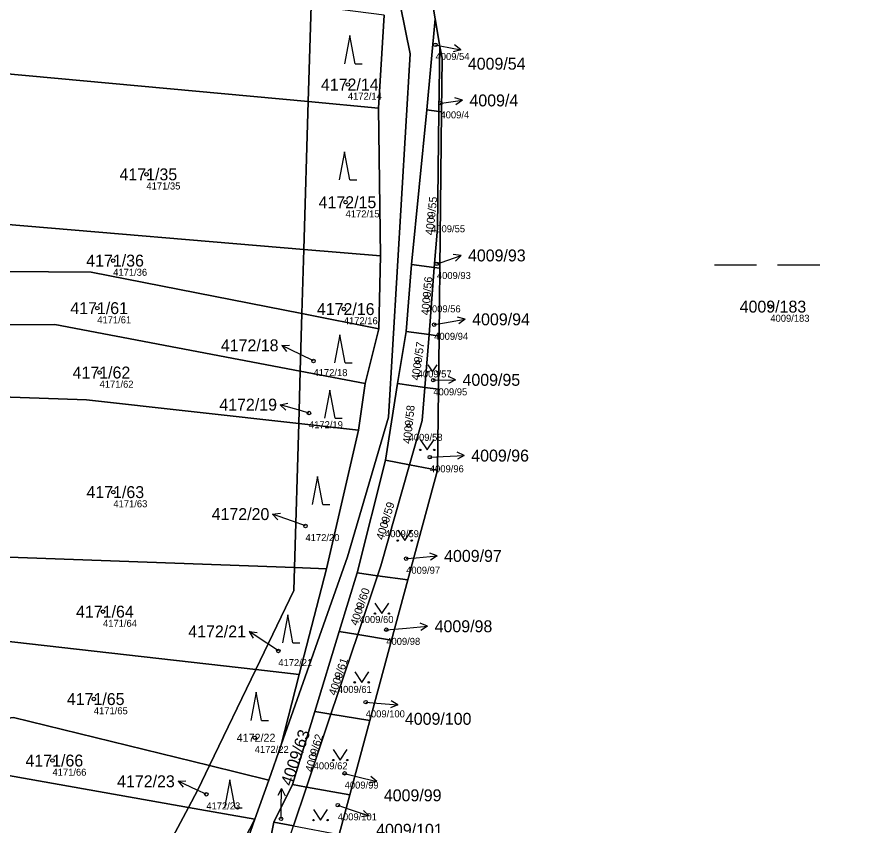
# Model space of a CAD drawing. Extents: x -739214 to -733252, y -1147612 to -1142842.
# Drawn here: x -735803.7 to -735681.7, y -1147114.3 to -1146999.1 of the extents above; entities that cross this region are included whole.
import ezdxf

# ---------------------------------------------------------------- set-up
doc = ezdxf.new("R2010")
doc.units = 0
for name, color, linetype in [('Definiční body', 7, 'Continuous'), ('Hranice parcel', 7, 'Continuous'), ('Parcelní čísla', 7, 'Continuous'), ('Polygon parcely', 7, 'Continuous'), ('Pop  PČ popisy', 7, 'Continuous'), ('Značky kultur', 7, 'Continuous')]:
    doc.layers.add(name, color=color, linetype=linetype)

msp = doc.modelspace()

# ---------------------------------------------------------------- linework, layer by layer
at = {"layer": 'Definiční body'}
for centre in [(-735744.04, -1147003.09), (-735756.53, -1147008.75), (-735743.34, -1147011.41), (-735785.23, -1147021.54), (-735756.86, -1147025.51), (-735744.67, -1147027.63), (-735789.97, -1147033.83), (-735743.85, -1147034.29), (-735745.3, -1147039.04), (-735792.24, -1147040.6), (-735757.11, -1147040.73), (-735696.34, -1147040.38), (-735744.23, -1147042.95), (-735761.43, -1147048.12), (-735746.59, -1147048.31), (-735791.91, -1147049.77), (-735744.36, -1147050.86), (-735762.08, -1147055.54), (-735747.88, -1147057.34), (-735744.85, -1147061.82), (-735789.94, -1147066.8), (-735751.25, -1147071.06), (-735762.57, -1147071.62), (-735748.23, -1147076.27), (-735754.87, -1147083.28), (-735791.42, -1147083.83), (-735751.06, -1147086.4), (-735766.44, -1147089.43), (-735757.96, -1147093.24), (-735792.73, -1147096.28), (-735753.99, -1147096.73), (-735769.8, -1147101.79), (-735761.41, -1147104.13), (-735798.62, -1147105.04), (-735756.99, -1147106.87), (-735776.7, -1147109.84), (-735757.97, -1147111.39), (-735766.05, -1147113.34)]:
    msp.add_circle(centre, 0.25, dxfattribs=at)
at = {"layer": 'Hranice parcel'}
for p, q in [((-735762.18, -1147011.15), (-735761.78, -1146997.54)), ((-735752.17, -1147012.12), (-735751.34, -1146998.89)), ((-735744.1, -1146999.4), (-735745.26, -1147012.37)), ((-735743.44, -1147003.32), (-735744.1, -1146999.4)), ((-735743.44, -1147003.32), (-735743.56, -1147012.6)), ((-735743.11, -1147004.98), (-735743.44, -1147003.32)), ((-735826.27, -1147005.29), (-735762.18, -1147011.15)), ((-735743.19, -1147012.65), (-735743.11, -1147004.98)), ((-735762.8, -1147032.23), (-735762.18, -1147011.15)), ((-735762.18, -1147011.15), (-735752.17, -1147012.12)), ((-735751.89, -1147033.15), (-735752.17, -1147012.12)), ((-735745.26, -1147012.37), (-735747.48, -1147034.4)), ((-735745.26, -1147012.37), (-735743.56, -1147012.6)), ((-735743.56, -1147012.6), (-735743.19, -1147012.65)), ((-735743.43, -1147034.92), (-735743.19, -1147012.65)), ((-735763.07, -1147041.38), (-735762.8, -1147032.23)), ((-735762.8, -1147032.23), (-735751.89, -1147033.15)), ((-735752.11, -1147043.55), (-735751.89, -1147033.15)), ((-735747.48, -1147034.4), (-735748.23, -1147043.93)), ((-735747.48, -1147034.4), (-735744.22, -1147034.82)), ((-735744.97, -1147044.37), (-735744.22, -1147034.82)), ((-735744.22, -1147034.82), (-735743.43, -1147034.92)), ((-735743.54, -1147044.57), (-735743.43, -1147034.92)), ((-735763.31, -1147049.56), (-735763.07, -1147041.38)), ((-735763.07, -1147041.38), (-735752.11, -1147043.55)), ((-735754.05, -1147051.31), (-735752.11, -1147043.55)), ((-735748.23, -1147043.93), (-735749.46, -1147051.35)), ((-735748.23, -1147043.93), (-735744.97, -1147044.37)), ((-735745.57, -1147051.89), (-735744.97, -1147044.37)), ((-735744.97, -1147044.37), (-735743.54, -1147044.57)), ((-735743.62, -1147052.16), (-735743.54, -1147044.57)), ((-735763.53, -1147057.04), (-735763.31, -1147049.56)), ((-735763.31, -1147049.56), (-735754.05, -1147051.31)), ((-735755.04, -1147057.99), (-735754.05, -1147051.31)), ((-735749.46, -1147051.35), (-735751.19, -1147062.24)), ((-735749.46, -1147051.35), (-735745.57, -1147051.89)), ((-735745.57, -1147051.89), (-735743.62, -1147052.16)), ((-735743.75, -1147063.68), (-735743.62, -1147052.16)), ((-735764.14, -1147077.54), (-735763.53, -1147057.04)), ((-735763.53, -1147057.04), (-735755.04, -1147057.99)), ((-735759.59, -1147077.72), (-735755.04, -1147057.99)), ((-735751.19, -1147062.24), (-735755.23, -1147078.31)), ((-735751.19, -1147062.24), (-735747.73, -1147062.91)), ((-735747.97, -1147079.3), (-735743.75, -1147063.68)), ((-735747.73, -1147062.91), (-735743.75, -1147063.68)), ((-735812.7, -1147075.76), (-735764.14, -1147077.54)), ((-735764.14, -1147077.54), (-735759.59, -1147077.72)), ((-735763.46, -1147092.77), (-735759.59, -1147077.72)), ((-735755.23, -1147078.31), (-735757.77, -1147086.66)), ((-735755.23, -1147078.31), (-735752.3, -1147078.71)), ((-735755.12, -1147087.1), (-735752.3, -1147078.71)), ((-735752.3, -1147078.71), (-735747.97, -1147079.3)), ((-735750.3, -1147087.91), (-735747.97, -1147079.3)), ((-735757.77, -1147086.66), (-735761.24, -1147098.04)), ((-735758.94, -1147098.42), (-735755.12, -1147087.1)), ((-735757.77, -1147086.66), (-735755.12, -1147087.1)), ((-735755.12, -1147087.1), (-735750.3, -1147087.91)), ((-735811.17, -1147087.36), (-735769.66, -1147092.07)), ((-735753.39, -1147099.34), (-735750.3, -1147087.91)), ((-735776.24, -1147105.75), (-735769.66, -1147092.07)), ((-735769.66, -1147092.07), (-735763.46, -1147092.77)), ((-735766.03, -1147102.78), (-735763.46, -1147092.77)), ((-735761.24, -1147098.04), (-735764.42, -1147108.46)), ((-735761.24, -1147098.04), (-735758.94, -1147098.42)), ((-735762.43, -1147108.81), (-735758.94, -1147098.42)), ((-735753.39, -1147099.34), (-735758.94, -1147098.42)), ((-735756.24, -1147109.9), (-735753.39, -1147099.34)), ((-735766.03, -1147102.78), (-735767.81, -1147107.82)), ((-735814.79, -1147105.39), (-735779.24, -1147111.71)), ((-735776.24, -1147105.75), (-735767.81, -1147107.82)), ((-735767.81, -1147107.82), (-735769.78, -1147113.39)), ((-735764.42, -1147108.46), (-735767.1, -1147113.83)), ((-735764.42, -1147108.46), (-735762.43, -1147108.81)), ((-735764.29, -1147114.35), (-735762.43, -1147108.81)), ((-735762.43, -1147108.81), (-735756.24, -1147109.9)), ((-735757.77, -1147115.56), (-735756.24, -1147109.9)), ((-735789.34, -1147130.68), (-735779.24, -1147111.71)), ((-735779.24, -1147111.71), (-735769.78, -1147113.39)), ((-735779.65, -1147132.47), (-735769.78, -1147113.39)), ((-735769.78, -1147113.39), (-735774.35, -1147126.35)), ((-735767.1, -1147113.83), (-735771.16, -1147134.03)), ((-735767.1, -1147113.83), (-735764.29, -1147114.35))]:
    msp.add_line(p, q, dxfattribs=at)
for points in [[(-735782.82, -1146889.63), (-735776.55, -1146902.73), (-735760.43, -1146948.7), (-735753.2, -1146976.93), (-735747.65, -1147004.37), (-735750.76, -1147056.14), (-735756.58, -1147076.01), (-735766.03, -1147102.78)], [(-735744.1, -1146999.4), (-735746.22, -1146986.92), (-735748.1, -1146975.85)], [(-735744.22, -1147034.82), (-735743.78, -1147029.22), (-735743.56, -1147012.6)], [(-735826.97, -1147024.92), (-735805.51, -1147028.62), (-735762.8, -1147032.23)], [(-735829.74, -1147035.17), (-735793.1, -1147035.45), (-735763.07, -1147041.38)], [(-735821.61, -1147043.02), (-735798.3, -1147042.94), (-735763.31, -1147049.56)], [(-735816.81, -1147052.86), (-735793.77, -1147053.67), (-735763.53, -1147057.04)], [(-735747.73, -1147062.91), (-735745.94, -1147056.62), (-735745.57, -1147051.89)], [(-735752.3, -1147078.71), (-735751.83, -1147077.3), (-735747.73, -1147062.91)], [(-735769.66, -1147092.07), (-735764.24, -1147080.8), (-735764.14, -1147077.54)], [(-735813.46, -1147100.01), (-735804.16, -1147098.91), (-735776.24, -1147105.75)], [(-735779.24, -1147111.71), (-735777.9, -1147109.2), (-735776.24, -1147105.75)]]:
    msp.add_lwpolyline(points, dxfattribs=at)
at = {"layer": 'Polygon parcely'}
for points in [[(-735771.16, -1147134.03), (-735767.1, -1147113.83), (-735764.42, -1147108.46), (-735761.24, -1147098.04), (-735757.77, -1147086.66), (-735755.23, -1147078.31), (-735751.19, -1147062.24), (-735749.46, -1147051.35), (-735748.23, -1147043.93), (-735747.48, -1147034.4), (-735745.26, -1147012.37), (-735744.1, -1146999.4), (-735746.22, -1146986.92), (-735748.1, -1146975.85), (-735761.47, -1146940.85), (-735762.67, -1146935.4), (-735764.68, -1146928.7), (-735766.35, -1146922.36), (-735768.05, -1146916.13), (-735773.14, -1146904.73), (-735783.88, -1146877.31), (-735788.05, -1146864.36)], [(-735788.8, -1146877.13), (-735782.82, -1146889.63), (-735776.55, -1146902.73), (-735760.43, -1146948.7), (-735753.2, -1146976.93), (-735747.65, -1147004.37), (-735750.76, -1147056.14), (-735756.58, -1147076.01), (-735766.03, -1147102.78), (-735767.81, -1147107.82), (-735769.78, -1147113.39), (-735774.35, -1147126.35)], [(-735644.9, -1146953.33), (-735704.94, -1146946.42), (-735757.05, -1146941.29), (-735755.83, -1146946), (-735748.1, -1146975.85), (-735746.22, -1146986.92), (-735744.1, -1146999.4), (-735743.44, -1147003.32), (-735743.11, -1147004.98), (-735743.19, -1147012.65), (-735743.43, -1147034.92), (-735743.54, -1147044.57), (-735743.62, -1147052.16), (-735743.75, -1147063.68), (-735747.97, -1147079.3), (-735750.3, -1147087.91), (-735753.39, -1147099.34), (-735756.24, -1147109.9), (-735757.77, -1147115.56)], [(-735751.34, -1146998.89), (-735752.17, -1147012.12), (-735751.89, -1147033.15), (-735752.11, -1147043.55), (-735754.05, -1147051.31), (-735755.04, -1147057.99), (-735759.59, -1147077.72), (-735763.46, -1147092.77), (-735766.03, -1147102.78), (-735756.58, -1147076.01), (-735750.76, -1147056.14), (-735747.65, -1147004.37), (-735753.2, -1146976.93)]]:
    msp.add_lwpolyline(points, dxfattribs=at)
for points in [[(-735862.83, -1146988.38), (-735858.48, -1147000.41), (-735826.27, -1147005.29), (-735762.18, -1147011.15), (-735761.78, -1146997.54), (-735815.11, -1146993.84), (-735854.5, -1146989.58)], [(-735752.17, -1147012.12), (-735751.34, -1146998.89), (-735761.78, -1146997.54), (-735762.18, -1147011.15)], [(-735743.44, -1147003.32), (-735744.1, -1146999.4), (-735745.26, -1147012.37), (-735743.56, -1147012.6)], [(-735743.19, -1147012.65), (-735743.11, -1147004.98), (-735743.44, -1147003.32), (-735743.56, -1147012.6)], [(-735826.97, -1147024.92), (-735805.51, -1147028.62), (-735762.8, -1147032.23), (-735762.18, -1147011.15), (-735826.27, -1147005.29)], [(-735751.89, -1147033.15), (-735752.17, -1147012.12), (-735762.18, -1147011.15), (-735762.8, -1147032.23)], [(-735743.78, -1147029.22), (-735743.56, -1147012.6), (-735745.26, -1147012.37), (-735747.48, -1147034.4), (-735744.22, -1147034.82)], [(-735743.43, -1147034.92), (-735743.19, -1147012.65), (-735743.56, -1147012.6), (-735743.78, -1147029.22), (-735744.22, -1147034.82)], [(-735793.1, -1147035.45), (-735763.07, -1147041.38), (-735762.8, -1147032.23), (-735805.51, -1147028.62), (-735826.97, -1147024.92), (-735830.56, -1147024.18), (-735829.74, -1147035.17)], [(-735752.11, -1147043.55), (-735751.89, -1147033.15), (-735762.8, -1147032.23), (-735763.07, -1147041.38)], [(-735747.48, -1147034.4), (-735748.23, -1147043.93), (-735744.97, -1147044.37), (-735744.22, -1147034.82)], [(-735763.07, -1147041.38), (-735793.1, -1147035.45), (-735829.74, -1147035.17), (-735828.54, -1147043.04), (-735821.61, -1147043.02), (-735798.3, -1147042.94), (-735763.31, -1147049.56)], [(-735743.54, -1147044.57), (-735743.43, -1147034.92), (-735744.22, -1147034.82), (-735744.97, -1147044.37)], [(-735754.05, -1147051.31), (-735752.11, -1147043.55), (-735763.07, -1147041.38), (-735763.31, -1147049.56)], [(-735763.53, -1147057.04), (-735763.31, -1147049.56), (-735798.3, -1147042.94), (-735821.61, -1147043.02), (-735816.81, -1147052.86), (-735793.77, -1147053.67)], [(-735744.97, -1147044.37), (-735748.23, -1147043.93), (-735749.46, -1147051.35), (-735745.57, -1147051.89)], [(-735743.62, -1147052.16), (-735743.54, -1147044.57), (-735744.97, -1147044.37), (-735745.57, -1147051.89)], [(-735755.04, -1147057.99), (-735754.05, -1147051.31), (-735763.31, -1147049.56), (-735763.53, -1147057.04)], [(-735745.94, -1147056.62), (-735745.57, -1147051.89), (-735749.46, -1147051.35), (-735751.19, -1147062.24), (-735747.73, -1147062.91)], [(-735764.14, -1147077.54), (-735763.53, -1147057.04), (-735793.77, -1147053.67), (-735816.81, -1147052.86), (-735815.3, -1147055.95), (-735812.7, -1147075.76)], [(-735743.75, -1147063.68), (-735743.62, -1147052.16), (-735745.57, -1147051.89), (-735745.94, -1147056.62), (-735747.73, -1147062.91)], [(-735759.59, -1147077.72), (-735755.04, -1147057.99), (-735763.53, -1147057.04), (-735764.14, -1147077.54)], [(-735751.83, -1147077.3), (-735747.73, -1147062.91), (-735751.19, -1147062.24), (-735755.23, -1147078.31), (-735752.3, -1147078.71)], [(-735743.75, -1147063.68), (-735747.73, -1147062.91), (-735751.83, -1147077.3), (-735752.3, -1147078.71), (-735747.97, -1147079.3)], [(-735769.66, -1147092.07), (-735764.24, -1147080.8), (-735764.14, -1147077.54), (-735812.7, -1147075.76), (-735811.17, -1147087.36)], [(-735763.46, -1147092.77), (-735759.59, -1147077.72), (-735764.14, -1147077.54), (-735764.24, -1147080.8), (-735769.66, -1147092.07)], [(-735757.77, -1147086.66), (-735755.12, -1147087.1), (-735752.3, -1147078.71), (-735755.23, -1147078.31)], [(-735750.3, -1147087.91), (-735747.97, -1147079.3), (-735752.3, -1147078.71), (-735755.12, -1147087.1)], [(-735755.12, -1147087.1), (-735757.77, -1147086.66), (-735761.24, -1147098.04), (-735758.94, -1147098.42)], [(-735750.3, -1147087.91), (-735755.12, -1147087.1), (-735758.94, -1147098.42), (-735753.39, -1147099.34)], [(-735776.24, -1147105.75), (-735769.66, -1147092.07), (-735811.17, -1147087.36), (-735813.46, -1147100.01), (-735804.16, -1147098.91)], [(-735766.03, -1147102.78), (-735763.46, -1147092.77), (-735769.66, -1147092.07), (-735776.24, -1147105.75), (-735767.81, -1147107.82)], [(-735762.43, -1147108.81), (-735758.94, -1147098.42), (-735761.24, -1147098.04), (-735764.42, -1147108.46)], [(-735779.24, -1147111.71), (-735777.9, -1147109.2), (-735776.24, -1147105.75), (-735804.16, -1147098.91), (-735813.46, -1147100.01), (-735814.79, -1147105.39)], [(-735756.24, -1147109.9), (-735753.39, -1147099.34), (-735758.94, -1147098.42), (-735762.43, -1147108.81)], [(-735789.34, -1147130.68), (-735779.24, -1147111.71), (-735814.79, -1147105.39), (-735824.98, -1147124.09)], [(-735769.78, -1147113.39), (-735767.81, -1147107.82), (-735776.24, -1147105.75), (-735777.9, -1147109.2), (-735779.24, -1147111.71)], [(-735764.29, -1147114.35), (-735762.43, -1147108.81), (-735764.42, -1147108.46), (-735767.1, -1147113.83)], [(-735757.77, -1147115.56), (-735756.24, -1147109.9), (-735762.43, -1147108.81), (-735764.29, -1147114.35)], [(-735779.65, -1147132.47), (-735769.78, -1147113.39), (-735779.24, -1147111.71), (-735789.34, -1147130.68)], [(-735785.57, -1147148.66), (-735783.01, -1147143.58), (-735777.79, -1147133.19), (-735774.35, -1147126.35), (-735769.78, -1147113.39), (-735779.65, -1147132.47), (-735786.4, -1147142.92), (-735789.11, -1147147.68), (-735792.11, -1147152.15), (-735795.6, -1147157.15), (-735799.33, -1147162.32), (-735806, -1147172.8), (-735802.88, -1147169.7), (-735796.95, -1147162.68), (-735792.6, -1147157.52), (-735788.6, -1147152.78), (-735786.24, -1147149.99)], [(-735771.16, -1147134.03), (-735769.7, -1147134.29), (-735768.44, -1147126.66), (-735764.29, -1147114.35), (-735767.1, -1147113.83)]]:
    msp.add_lwpolyline(points, close=True, dxfattribs=at)
at = {"layer": 'Pop  PČ popisy'}
for p, q in [((-735744.04, -1147003.09), (-735743.38, -1147003.22)), ((-735743.38, -1147003.22), (-735740.43, -1147003.79)), ((-735740.43, -1147003.79), (-735741.51, -1147004.09)), ((-735740.43, -1147003.79), (-735741.32, -1147003.11)), ((-735743.37, -1147011.44), (-735743.18, -1147011.41)), ((-735743.18, -1147011.41), (-735740.21, -1147010.99)), ((-735740.21, -1147010.99), (-735741.27, -1147010.64)), ((-735740.21, -1147010.99), (-735741.13, -1147011.63)), ((-735743.25, -1147034.08), (-735740.41, -1147033.1)), ((-735740.41, -1147033.1), (-735741.52, -1147032.96)), ((-735740.41, -1147033.1), (-735741.2, -1147033.9)), ((-735743.85, -1147034.29), (-735743.25, -1147034.08)), ((-735739.83, -1147042.18), (-735740.9, -1147041.86)), ((-735744.23, -1147042.95), (-735742.78, -1147042.7)), ((-735742.78, -1147042.7), (-735739.83, -1147042.18)), ((-735739.83, -1147042.18), (-735740.72, -1147042.85)), ((-735765.96, -1147045.9), (-735764.84, -1147045.89)), ((-735763.26, -1147047.22), (-735765.96, -1147045.9)), ((-735765.96, -1147045.9), (-735765.28, -1147046.79)), ((-735761.43, -1147048.12), (-735763.26, -1147047.22)), ((-735741.2, -1147050.81), (-735742.21, -1147050.32)), ((-735744.2, -1147050.86), (-735744.36, -1147050.86)), ((-735744.2, -1147050.86), (-735741.2, -1147050.81)), ((-735741.2, -1147050.81), (-735742.19, -1147051.33)), ((-735766.18, -1147054.35), (-735765.07, -1147054.15)), ((-735763.29, -1147055.18), (-735766.18, -1147054.35)), ((-735766.18, -1147054.35), (-735765.35, -1147055.11)), ((-735762.08, -1147055.54), (-735763.29, -1147055.18)), ((-735742.95, -1147061.73), (-735739.95, -1147061.57)), ((-735739.95, -1147061.57), (-735740.98, -1147061.12)), ((-735739.95, -1147061.57), (-735740.93, -1147062.12)), ((-735744.85, -1147061.82), (-735742.95, -1147061.73)), ((-735767.26, -1147069.92), (-735766.15, -1147069.8)), ((-735764.44, -1147070.95), (-735767.26, -1147069.92)), ((-735767.26, -1147069.92), (-735766.49, -1147070.74)), ((-735762.57, -1147071.62), (-735764.44, -1147070.95)), ((-735748.23, -1147076.27), (-735746.81, -1147076.15)), ((-735746.81, -1147076.15), (-735743.82, -1147075.89)), ((-735743.82, -1147075.89), (-735744.86, -1147075.48)), ((-735743.82, -1147075.89), (-735744.77, -1147076.48)), ((-735748.16, -1147086.16), (-735745.17, -1147085.9)), ((-735745.17, -1147085.9), (-735746.21, -1147085.49)), ((-735745.17, -1147085.9), (-735746.12, -1147086.49)), ((-735768.1, -1147088.32), (-735770.59, -1147086.64)), ((-735770.59, -1147086.64), (-735769.48, -1147086.79)), ((-735770.59, -1147086.64), (-735770.04, -1147087.62)), ((-735751.06, -1147086.4), (-735748.16, -1147086.16)), ((-735766.44, -1147089.43), (-735768.1, -1147088.32)), ((-735753.99, -1147096.73), (-735752.4, -1147096.86)), ((-735752.4, -1147096.86), (-735749.41, -1147097.12)), ((-735749.41, -1147097.12), (-735750.36, -1147096.53)), ((-735749.41, -1147097.12), (-735750.45, -1147097.53)), ((-735780.72, -1147107.97), (-735779.6, -1147107.94)), ((-735756.99, -1147106.87), (-735755.32, -1147107.29)), ((-735755.32, -1147107.29), (-735752.41, -1147108.02)), ((-735752.41, -1147108.02), (-735753.26, -1147107.29)), ((-735778, -1147109.24), (-735780.72, -1147107.97)), ((-735780.72, -1147107.97), (-735780.02, -1147108.85)), ((-735765.97, -1147109.03), (-735766.49, -1147110.02)), ((-735766.02, -1147112.03), (-735765.97, -1147109.03)), ((-735765.97, -1147109.03), (-735765.48, -1147110.04)), ((-735752.41, -1147108.02), (-735753.5, -1147108.26)), ((-735776.7, -1147109.84), (-735778, -1147109.24)), ((-735757.97, -1147111.39), (-735756.34, -1147111.95)), ((-735766.05, -1147113.34), (-735766.02, -1147112.03)), ((-735756.34, -1147111.95), (-735753.5, -1147112.93)), ((-735753.5, -1147112.93), (-735754.29, -1147112.13)), ((-735753.5, -1147112.93), (-735754.61, -1147113.07))]:
    msp.add_line(p, q, dxfattribs=at)
at = {"layer": 'Značky kultur'}
for p, q in [((-735756.26, -1147001.78), (-735757.01, -1147005.78)), ((-735755.51, -1147005.78), (-735756.26, -1147001.78)), ((-735755.51, -1147005.78), (-735754.51, -1147005.78)), ((-735757.02, -1147018.32), (-735757.77, -1147022.32)), ((-735756.27, -1147022.32), (-735757.02, -1147018.32)), ((-735756.27, -1147022.32), (-735755.27, -1147022.32)), ((-735704.31, -1147034.41), (-735698.31, -1147034.41)), ((-735695.31, -1147034.41), (-735689.31, -1147034.41)), ((-735757.69, -1147044.38), (-735758.44, -1147048.38)), ((-735756.94, -1147048.38), (-735757.69, -1147044.38)), ((-735756.94, -1147048.38), (-735755.94, -1147048.38)), ((-735759.1, -1147052.29), (-735759.85, -1147056.29)), ((-735758.35, -1147056.29), (-735759.1, -1147052.29)), ((-735758.35, -1147056.29), (-735757.35, -1147056.29)), ((-735760.86, -1147064.57), (-735761.61, -1147068.57)), ((-735760.11, -1147068.57), (-735760.86, -1147064.57)), ((-735760.11, -1147068.57), (-735759.11, -1147068.57)), ((-735765.11, -1147084.28), (-735765.86, -1147088.28)), ((-735764.36, -1147088.28), (-735765.11, -1147084.28)), ((-735764.36, -1147088.28), (-735763.36, -1147088.28)), ((-735769.59, -1147095.31), (-735770.34, -1147099.31)), ((-735768.84, -1147099.31), (-735769.59, -1147095.31)), ((-735768.84, -1147099.31), (-735767.84, -1147099.31)), ((-735773.34, -1147107.77), (-735774.09, -1147111.77)), ((-735772.59, -1147111.77), (-735773.34, -1147107.77)), ((-735772.59, -1147111.77), (-735771.59, -1147111.77))]:
    msp.add_line(p, q, dxfattribs=at)
for points in [[(-735745.14, -1147048.65), (-735744.47, -1147049.66), (-735743.8, -1147048.65)], [(-735746.22, -1147059.29), (-735745.22, -1147060.79), (-735744.22, -1147059.29)], [(-735749.43, -1147072.21), (-735748.43, -1147073.71), (-735747.43, -1147072.21)], [(-735752.68, -1147082.61), (-735751.68, -1147084.11), (-735750.68, -1147082.61)], [(-735755.56, -1147092.4), (-735754.56, -1147093.9), (-735753.56, -1147092.4)], [(-735758.62, -1147103.47), (-735757.62, -1147104.97), (-735756.62, -1147103.47)], [(-735761.43, -1147112.02), (-735760.43, -1147113.52), (-735759.43, -1147112.02)]]:
    msp.add_lwpolyline(points, dxfattribs=at)
for centre, radius in [((-735745.14, -1147049.66), 0.067), ((-735743.8, -1147049.66), 0.067), ((-735746.22, -1147060.79), 0.1), ((-735744.22, -1147060.79), 0.1), ((-735749.43, -1147073.71), 0.1), ((-735747.43, -1147073.71), 0.1), ((-735752.68, -1147084.11), 0.1), ((-735750.68, -1147084.11), 0.1), ((-735755.56, -1147093.9), 0.1), ((-735753.56, -1147093.9), 0.1), ((-735758.62, -1147104.97), 0.1), ((-735756.62, -1147104.97), 0.1), ((-735761.43, -1147113.52), 0.1), ((-735759.43, -1147113.52), 0.1)]:
    msp.add_circle(centre, radius, dxfattribs=at)

# ---------------------------------------------------------------- texts
at = {"layer": 'Definiční body'}
for s, p in [('4009/54', (-735744.04, -1147005.25)), ('4172/14', (-735756.53, -1147010.91)), ('4009/4', (-735743.34, -1147013.57)), ('4171/35', (-735785.23, -1147023.7)), ('4172/15', (-735756.86, -1147027.67)), ('4009/55', (-735744.67, -1147029.79)), ('4171/36', (-735789.97, -1147035.99)), ('4009/93', (-735743.85, -1147036.45)), ('4009/56', (-735745.3, -1147041.2)), ('4171/61', (-735792.24, -1147042.76)), ('4172/16', (-735757.11, -1147042.89)), ('4009/183', (-735696.34, -1147042.54)), ('4009/94', (-735744.23, -1147045.11)), ('4172/18', (-735761.43, -1147050.28)), ('4009/57', (-735746.59, -1147050.47)), ('4171/62', (-735791.91, -1147051.93)), ('4009/95', (-735744.36, -1147053.02)), ('4172/19', (-735762.08, -1147057.7)), ('4009/58', (-735747.88, -1147059.5)), ('4009/96', (-735744.85, -1147063.98)), ('4171/63', (-735789.94, -1147068.96)), ('4009/59', (-735751.25, -1147073.22)), ('4172/20', (-735762.57, -1147073.78)), ('4009/97', (-735748.23, -1147078.43)), ('4009/60', (-735754.87, -1147085.44)), ('4171/64', (-735791.42, -1147085.99)), ('4009/98', (-735751.06, -1147088.56)), ('4172/21', (-735766.44, -1147091.59)), ('4009/61', (-735757.96, -1147095.4)), ('4171/65', (-735792.73, -1147098.44)), ('4009/100', (-735753.99, -1147098.89)), ('4172/22', (-735769.8, -1147103.95)), ('4009/62', (-735761.41, -1147106.29)), ('4171/66', (-735798.62, -1147107.2)), ('4009/99', (-735756.99, -1147109.03)), ('4172/23', (-735776.7, -1147112)), ('4009/101', (-735757.97, -1147113.55))]:
    msp.add_text(s, height=1, dxfattribs=at).set_placement(p)
at = {"layer": 'Parcelní čísla'}
for s, height, p in [('4009/54', 1.7, (-735739.44, -1147006.63)), ('4172/14', 1.7, (-735760.37, -1147009.6)), ('4009/4', 1.7, (-735739.21, -1147011.86)), ('4171/35', 1.7, (-735789.07, -1147022.39)), ('4172/15', 1.7, (-735760.7, -1147026.36)), ('4009/93', 1.7, (-735739.42, -1147033.94)), ('4171/36', 1.7, (-735793.81, -1147034.68)), ('4171/61', 1.7, (-735796.08, -1147041.45)), ('4009/183', 1.7, (-735700.71, -1147041.23)), ('4172/16', 1.7, (-735760.95, -1147041.58)), ('4009/94', 1.7, (-735738.82, -1147043.04)), ('4172/18', 1.7, (-735774.63, -1147046.74)), ('4171/62', 1.7, (-735795.75, -1147050.62)), ('4009/95', 1.7, (-735740.2, -1147051.66)), ('4172/19', 1.7, (-735774.85, -1147055.19)), ('4009/96', 1.7, (-735738.95, -1147062.45)), ('4171/63', 1.7, (-735793.78, -1147067.65)), ('4172/20', 1.7, (-735775.94, -1147070.78)), ('4009/97', 1.7, (-735742.82, -1147076.74)), ('4171/64', 1.7, (-735795.26, -1147084.68)), ('4172/21', 1.7, (-735779.27, -1147087.5)), ('4009/98', 1.7, (-735744.17, -1147086.76)), ('4171/65', 1.7, (-735796.57, -1147097.13)), ('4009/100', 1.7, (-735748.41, -1147099.94)), ('4172/22', 1.14, (-735772.37, -1147102.36)), ('4171/66', 1.7, (-735802.46, -1147105.89)), ('4172/23', 1.7, (-735789.41, -1147108.84)), ('4009/99', 1.7, (-735751.41, -1147110.84)), ('4009/101', 1.7, (-735752.5, -1147115.75))]:
    msp.add_text(s, height=height, dxfattribs=at).set_placement(p)
for s, height, rotation, p in [('4009/55', 1.14, 84, (-735744.37, -1147030.25)), ('4009/56', 1.14, 85, (-735744.96, -1147041.65)), ('4009/57', 1.14, 82, (-735746.38, -1147050.94)), ('4009/58', 1.14, 84, (-735747.58, -1147059.96)), ('4009/59', 1.14, 73, (-735751.46, -1147073.69)), ('4009/60', 1.14, 71, (-735755.17, -1147085.9)), ('4009/61', 1.14, 71, (-735758.26, -1147095.86)), ('4009/63', 1.7, 71, (-735764.55, -1147108.77)), ('4009/62', 1.14, 74, (-735761.57, -1147106.76))]:
    msp.add_text(s, height=height, rotation=rotation, dxfattribs=at).set_placement(p)

doc.saveas('drawing.dxf')
